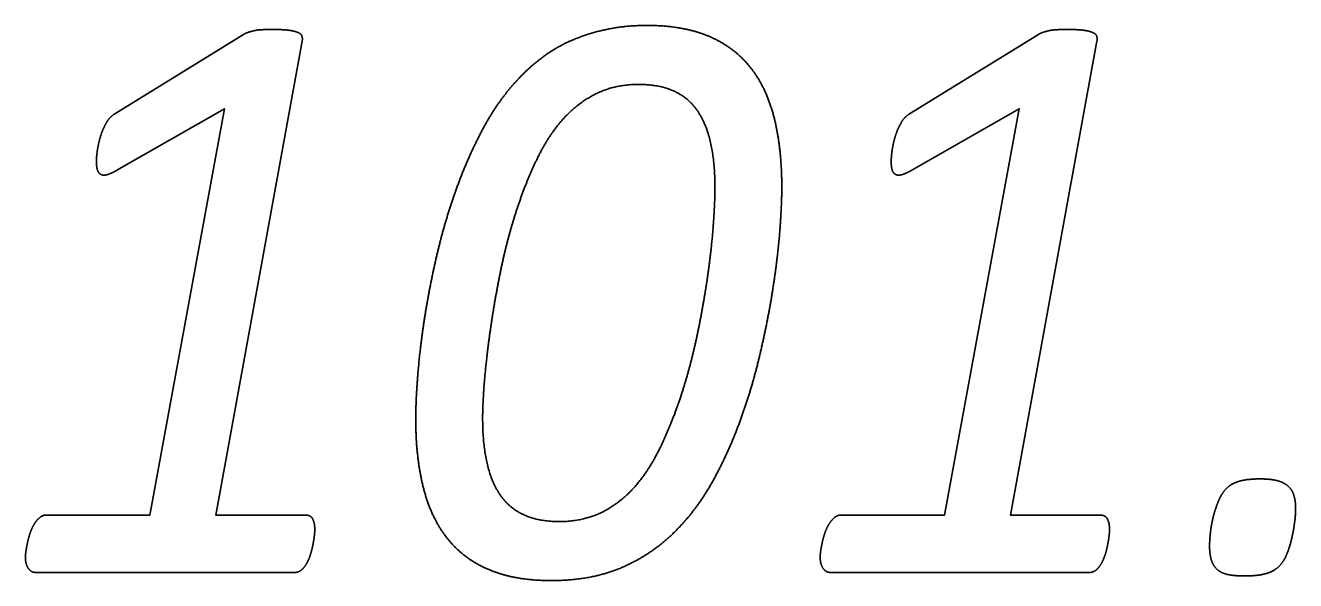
# Model space of a CAD drawing. Extents: x -14196 to 143, y -6096 to 28.
# Drawn here: x 81.4477 to 81.7411, y -7.7772 to -7.649 of the extents above; entities that cross this region are included whole.
import ezdxf

# ---------------------------------------------------------------- set-up
doc = ezdxf.new("R2010")
doc.units = 0
doc.layers.add('SH_Text', color=7, linetype='Continuous')

msp = doc.modelspace()

# ---------------------------------------------------------------- linework, layer by layer
at = {"layer": 'SH_Text'}
for p, q in [((81.46838, -7.66942), (81.49813, -7.6511)), ((81.65195, -7.66942), (81.6817, -7.6511)), ((81.607, -7.68654), (81.607, -7.68654)), ((81.62244, -7.68635), (81.62244, -7.68635)), ((81.74112, -7.76054), (81.74112, -7.76054)), ((81.51457, -7.7655), (81.51457, -7.7655)), ((81.69814, -7.7655), (81.69814, -7.7655)), ((81.50997, -7.7753), (81.4501, -7.7753)), ((81.69354, -7.7753), (81.63367, -7.7753))]:
    msp.add_line(p, q, dxfattribs=at)
for points in [[(81.51167, -7.65264), (81.49168, -7.76204), (81.51236, -7.76204)], [(81.69524, -7.65264), (81.67525, -7.76204), (81.69593, -7.76204)], [(81.45259, -7.76204), (81.47647, -7.76204), (81.4937, -7.66826), (81.46888, -7.68246)], [(81.63616, -7.76204), (81.66003, -7.76204), (81.67727, -7.66826), (81.65245, -7.68246)]]:
    msp.add_lwpolyline(points, dxfattribs=at)
for points in [[(81.49813, -7.6511), (81.49857, -7.65081), (81.49915, -7.65062)], [(81.49915, -7.65062), (81.49973, -7.65043), (81.50053, -7.65024)], [(81.50053, -7.65024), (81.50132, -7.65004), (81.50243, -7.65)], [(81.50243, -7.65), (81.50354, -7.64995), (81.50505, -7.64995)], [(81.50505, -7.64995), (81.50726, -7.64995), (81.50863, -7.65014)], [(81.50863, -7.65014), (81.51, -7.65033), (81.51075, -7.65067)], [(81.51075, -7.65067), (81.5115, -7.65101), (81.51163, -7.65154)], [(81.58223, -7.64988), (81.57798, -7.65074), (81.57422, -7.65233)], [(81.59126, -7.64901), (81.58648, -7.64901), (81.58223, -7.64988)], [(81.60557, -7.65151), (81.59965, -7.64901), (81.59126, -7.64901)], [(81.6817, -7.6511), (81.68214, -7.65081), (81.68272, -7.65062)], [(81.68272, -7.65062), (81.68329, -7.65043), (81.68409, -7.65024)], [(81.68409, -7.65024), (81.68489, -7.65004), (81.686, -7.65)], [(81.686, -7.65), (81.68711, -7.64995), (81.68862, -7.64995)], [(81.68862, -7.64995), (81.69083, -7.64995), (81.6922, -7.65014)], [(81.6922, -7.65014), (81.69356, -7.65033), (81.69431, -7.65067)], [(81.69431, -7.65067), (81.69506, -7.65101), (81.6952, -7.65154)], [(81.51163, -7.65154), (81.51176, -7.65207), (81.51167, -7.65264)], [(81.57422, -7.65233), (81.57046, -7.65392), (81.56723, -7.65632)], [(81.61524, -7.65878), (81.61149, -7.65401), (81.60557, -7.65151)], [(81.6952, -7.65154), (81.69533, -7.65207), (81.69524, -7.65264)], [(81.56723, -7.65632), (81.564, -7.65873), (81.56126, -7.66171)], [(81.62072, -7.67052), (81.619, -7.66354), (81.61524, -7.65878)], [(81.56126, -7.66171), (81.55674, -7.66662), (81.55329, -7.67311)], [(81.57995, -7.6646), (81.58416, -7.66263), (81.58939, -7.66263)], [(81.58939, -7.66263), (81.5986, -7.66263), (81.6028, -7.66848)], [(81.5722, -7.67032), (81.57575, -7.66657), (81.57995, -7.6646)], [(81.6028, -7.66848), (81.607, -7.67434), (81.607, -7.68654)], [(81.46507, -7.67465), (81.46556, -7.67306), (81.46635, -7.67162)], [(81.46635, -7.67162), (81.46714, -7.67018), (81.46838, -7.66942)], [(81.56591, -7.67984), (81.56866, -7.67416), (81.5722, -7.67032)], [(81.62244, -7.68635), (81.62244, -7.67749), (81.62072, -7.67052)], [(81.64864, -7.67465), (81.64912, -7.67306), (81.64992, -7.67162)], [(81.64992, -7.67162), (81.65071, -7.67018), (81.65195, -7.66942)], [(81.46436, -7.67781), (81.46459, -7.67623), (81.46507, -7.67465)], [(81.55329, -7.67311), (81.54984, -7.67961), (81.54723, -7.68687)], [(81.64793, -7.67781), (81.64815, -7.67623), (81.64864, -7.67465)], [(81.46414, -7.68045), (81.46414, -7.67939), (81.46436, -7.67781)], [(81.64771, -7.68045), (81.64771, -7.67939), (81.64793, -7.67781)], [(81.46436, -7.68237), (81.46414, -7.6816), (81.46414, -7.68045)], [(81.56104, -7.6921), (81.56317, -7.68551), (81.56591, -7.67984)], [(81.64793, -7.68237), (81.64771, -7.6816), (81.64771, -7.68045)], [(81.46515, -7.68342), (81.46458, -7.68313), (81.46436, -7.68237)], [(81.4666, -7.68347), (81.46572, -7.68371), (81.46515, -7.68342)], [(81.46888, -7.68246), (81.46748, -7.68323), (81.4666, -7.68347)], [(81.64872, -7.68342), (81.64815, -7.68313), (81.64793, -7.68237)], [(81.65017, -7.68347), (81.64929, -7.68371), (81.64872, -7.68342)], [(81.65245, -7.68246), (81.65105, -7.68323), (81.65017, -7.68347)], [(81.607, -7.68654), (81.607, -7.6899), (81.6066, -7.69529)], [(81.62196, -7.69669), (81.62244, -7.69058), (81.62244, -7.68635)], [(81.54723, -7.68687), (81.54462, -7.69414), (81.54285, -7.70169)], [(81.5575, -7.70566), (81.55892, -7.69869), (81.56104, -7.6921)], [(81.6066, -7.69529), (81.60621, -7.70067), (81.60528, -7.70712)], [(81.62037, -7.70987), (81.62147, -7.7028), (81.62196, -7.69669)], [(81.54285, -7.70169), (81.54108, -7.70925), (81.53997, -7.71632)], [(81.55515, -7.71912), (81.55608, -7.71263), (81.5575, -7.70566)], [(81.60528, -7.70712), (81.60435, -7.71356), (81.60289, -7.72053)], [(81.61749, -7.72455), (81.61926, -7.71694), (81.62037, -7.70987)], [(81.53997, -7.71632), (81.53887, -7.72339), (81.53838, -7.7295)], [(81.55378, -7.73095), (81.55422, -7.72561), (81.55515, -7.71912)], [(81.60289, -7.72053), (81.60143, -7.7275), (81.5993, -7.73409)], [(81.61316, -7.73936), (81.61572, -7.73215), (81.61749, -7.72455)], [(81.53838, -7.7295), (81.53789, -7.73561), (81.53789, -7.73984)], [(81.55334, -7.73965), (81.55334, -7.73629), (81.55378, -7.73095)], [(81.5993, -7.73409), (81.59718, -7.74068), (81.59439, -7.7464)], [(81.6071, -7.75312), (81.61059, -7.74658), (81.61316, -7.73936)], [(81.53789, -7.73984), (81.53789, -7.74879), (81.53966, -7.75577)], [(81.5576, -7.75771), (81.55334, -7.75185), (81.55334, -7.73965)], [(81.59439, -7.7464), (81.59161, -7.75212), (81.58816, -7.75587)], [(81.5991, -7.76448), (81.60361, -7.75967), (81.6071, -7.75312)], [(81.72782, -7.75433), (81.72963, -7.75371), (81.73298, -7.75371)], [(81.73298, -7.75371), (81.73558, -7.75371), (81.73714, -7.75419)], [(81.53966, -7.75577), (81.54143, -7.76275), (81.54524, -7.76751)], [(81.58816, -7.75587), (81.58471, -7.75962), (81.58051, -7.76159)], [(81.72332, -7.75876), (81.72398, -7.75717), (81.725, -7.75606)], [(81.725, -7.75606), (81.72601, -7.75496), (81.72782, -7.75433)], [(81.73714, -7.75419), (81.7387, -7.75467), (81.7396, -7.75558)], [(81.7396, -7.75558), (81.74049, -7.75649), (81.7408, -7.75775)], [(81.57099, -7.76356), (81.56185, -7.76356), (81.5576, -7.75771)], [(81.72217, -7.76217), (81.72266, -7.76034), (81.72332, -7.75876)], [(81.7408, -7.75775), (81.74112, -7.759), (81.74112, -7.76054)], [(81.44976, -7.76415), (81.45029, -7.76329), (81.451, -7.76266)], [(81.451, -7.76266), (81.45171, -7.76204), (81.45259, -7.76204)], [(81.51236, -7.76204), (81.5136, -7.76204), (81.51408, -7.76295)], [(81.51408, -7.76295), (81.51457, -7.76387), (81.51457, -7.7655)], [(81.58051, -7.76159), (81.5763, -7.76356), (81.57099, -7.76356)], [(81.63333, -7.76415), (81.63386, -7.76329), (81.63457, -7.76266)], [(81.63457, -7.76266), (81.63528, -7.76204), (81.63616, -7.76204)], [(81.69593, -7.76204), (81.69717, -7.76204), (81.69765, -7.76295)], [(81.69765, -7.76295), (81.69814, -7.76387), (81.69814, -7.7655)], [(81.72147, -7.76588), (81.72169, -7.764), (81.72217, -7.76217)], [(81.74112, -7.76054), (81.74112, -7.76188), (81.74089, -7.76371)], [(81.44884, -7.76617), (81.44923, -7.76502), (81.44976, -7.76415)], [(81.51457, -7.7655), (81.51457, -7.76608), (81.51444, -7.76708)], [(81.5865, -7.77372), (81.59388, -7.77025), (81.5991, -7.76448)], [(81.6324, -7.76617), (81.6328, -7.76502), (81.63333, -7.76415)], [(81.69814, -7.7655), (81.69814, -7.76608), (81.69801, -7.76708)], [(81.72125, -7.76929), (81.72125, -7.76775), (81.72147, -7.76588)], [(81.74089, -7.76371), (81.74067, -7.76554), (81.74022, -7.76746)], [(81.44786, -7.77035), (81.448, -7.76944), (81.44822, -7.76838)], [(81.44822, -7.76838), (81.44844, -7.76732), (81.44884, -7.76617)], [(81.51444, -7.76708), (81.51431, -7.76809), (81.51408, -7.7692)], [(81.54524, -7.76751), (81.54904, -7.77227), (81.55497, -7.77473)], [(81.63143, -7.77035), (81.63156, -7.76944), (81.63178, -7.76838)], [(81.63178, -7.76838), (81.63201, -7.76732), (81.6324, -7.76617)], [(81.69801, -7.76708), (81.69787, -7.76809), (81.69765, -7.7692)], [(81.74022, -7.76746), (81.73978, -7.76939), (81.73911, -7.77102)], [(81.44773, -7.77175), (81.44773, -7.77127), (81.44786, -7.77035)], [(81.44839, -7.77434), (81.44773, -7.77338), (81.44773, -7.77175)], [(81.51351, -7.77136), (81.51316, -7.77242), (81.51262, -7.77333)], [(81.51408, -7.7692), (81.51386, -7.7703), (81.51351, -7.77136)], [(81.6313, -7.77175), (81.6313, -7.77127), (81.63143, -7.77035)], [(81.63196, -7.77434), (81.6313, -7.77338), (81.6313, -7.77175)], [(81.69708, -7.77136), (81.69672, -7.77242), (81.69619, -7.77333)], [(81.69765, -7.7692), (81.69743, -7.7703), (81.69708, -7.77136)], [(81.7216, -7.77223), (81.72125, -7.77093), (81.72125, -7.76929)], [(81.73911, -7.77102), (81.73844, -7.77266), (81.73737, -7.77381)], [(81.4501, -7.7753), (81.44905, -7.7753), (81.44839, -7.77434)], [(81.51262, -7.77333), (81.51209, -7.77425), (81.51143, -7.77477)], [(81.56921, -7.77718), (81.57912, -7.77718), (81.5865, -7.77372)], [(81.63367, -7.7753), (81.63262, -7.7753), (81.63196, -7.77434)], [(81.69619, -7.77333), (81.69566, -7.77425), (81.695, -7.77477)], [(81.72283, -7.77444), (81.72195, -7.77352), (81.7216, -7.77223)], [(81.7253, -7.77574), (81.72372, -7.77535), (81.72283, -7.77444)], [(81.73737, -7.77381), (81.73631, -7.77497), (81.73434, -7.77555)], [(81.51143, -7.77477), (81.51077, -7.7753), (81.50997, -7.7753)], [(81.55497, -7.77473), (81.5609, -7.77718), (81.56921, -7.77718)], [(81.695, -7.77477), (81.69434, -7.7753), (81.69354, -7.7753)], [(81.72936, -7.77612), (81.72689, -7.77612), (81.7253, -7.77574)], [(81.73434, -7.77555), (81.73238, -7.77612), (81.72936, -7.77612)]]:
    msp.add_open_spline(points, degree=2, dxfattribs=at)

doc.saveas('drawing.dxf')
